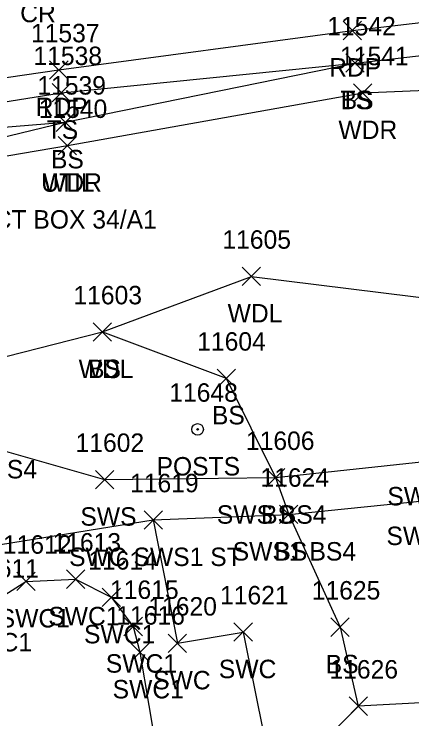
# Model space of a CAD drawing. Extents: x 1439173 to 1457902, y 641926 to 659889.
# Drawn here: x 1448206.1 to 1448249.2, y 648416.4 to 648492.8 of the extents above; entities that cross this region are included whole.
import ezdxf

# ---------------------------------------------------------------- set-up
doc = ezdxf.new("R2010")
doc.units = 0
for name, color, linetype in [('L_A', 7, 'Continuous'), ('L_I', 7, 'Continuous'), ('L_TIC', 7, 'Continuous'), ('LAWA', 7, 'Continuous'), ('LELB', 7, 'Continuous'), ('LPST', 7, 'Continuous'), ('LSOGP', 7, 'Continuous'), ('P_A', 7, 'Continuous'), ('P_I', 7, 'Continuous'), ('P_TIC', 7, 'Continuous'), ('PET', 7, 'Continuous'), ('R_A', 7, 'Continuous'), ('R_I', 7, 'Continuous'), ('R_TIC', 7, 'Continuous'), ('RSW', 7, 'Continuous'), ('U_A', 7, 'Continuous'), ('U_C', 7, 'Continuous'), ('U_I', 7, 'Continuous'), ('UDEFAULT', 7, 'Continuous')]:
    doc.layers.add(name, color=color, linetype=linetype)

msp = doc.modelspace()

# ---------------------------------------------------------------- linework, layer by layer
at = {"layer": 'L_TIC'}
for points in [[(1448242.08, 648486.51), (1448244.08, 648488.51)], [(1448244.08, 648486.51), (1448242.08, 648488.51)], [(1448242.08, 648486.51), (1448244.08, 648488.51)], [(1448244.08, 648486.51), (1448242.08, 648488.51)], [(1448210.224, 648483.295), (1448212.224, 648485.295)], [(1448212.224, 648483.295), (1448210.224, 648485.295)], [(1448242.911, 648483.274), (1448244.911, 648485.274)], [(1448244.911, 648483.274), (1448242.911, 648485.274)], [(1448210.658, 648480.09), (1448212.658, 648482.09)], [(1448212.658, 648480.09), (1448210.658, 648482.09)], [(1448210.658, 648480.09), (1448212.658, 648482.09)], [(1448212.658, 648480.09), (1448210.658, 648482.09)], [(1448210.876, 648477.558), (1448212.876, 648479.558)], [(1448212.876, 648477.558), (1448210.876, 648479.558)], [(1448230.84, 648463.378), (1448232.84, 648465.378)], [(1448232.84, 648463.378), (1448230.84, 648465.378)], [(1448214.683, 648457.346), (1448216.683, 648459.346)], [(1448216.683, 648457.346), (1448214.683, 648459.346)], [(1448214.683, 648457.346), (1448216.683, 648459.346)], [(1448216.683, 648457.346), (1448214.683, 648459.346)], [(1448228.111, 648452.325), (1448230.111, 648454.325)], [(1448230.111, 648452.325), (1448228.111, 648454.325)], [(1448233.45, 648441.555), (1448235.45, 648443.555)], [(1448235.45, 648441.555), (1448233.45, 648443.555)], [(1448234.891, 648437.564), (1448236.891, 648439.564)], [(1448236.891, 648437.564), (1448234.891, 648439.564)], [(1448240.455, 648425.337), (1448242.455, 648427.337)], [(1448242.455, 648425.337), (1448240.455, 648427.337)], [(1448242.431, 648416.767), (1448244.431, 648418.767)], [(1448244.431, 648416.767), (1448242.431, 648418.767)]]:
    msp.add_lwpolyline(points, dxfattribs=at)
at = {"layer": 'LAWA'}
for points in [[(1448190.629, 648474.939), (1448211.876, 648478.558), (1448243.911, 648484.274), (1448288.541, 648486.145)], [(1448190.629, 648474.939), (1448193.523, 648461.509), (1448200.075, 648454.384), (1448215.683, 648458.346), (1448231.84, 648464.378), (1448253.164, 648461.718), (1448267.336, 648469.933), (1448275.53, 648473.684), (1448293.935, 648473.888)]]:
    msp.add_lwpolyline(points, dxfattribs=at)
at = {"layer": 'LELB'}
for points in [[(1448161.639, 648477.369), (1448164.107, 648474.82), (1448189.986, 648475.871), (1448211.658, 648481.09), (1448243.08, 648487.51), (1448287.62, 648492.652)], [(1448177.753, 648458.634), (1448164.248, 648462.163), (1448158.215, 648471.117), (1448159.957, 648476.879), (1448161.26, 648478.072), (1448162.908, 648478.578), (1448188.842, 648480.696), (1448211.224, 648484.295), (1448243.08, 648487.51)], [(1448161.639, 648477.369), (1448163.221, 648477.847), (1448165.264, 648477.433), (1448189.473, 648479.289), (1448211.658, 648481.09)], [(1448215.683, 648458.346), (1448229.111, 648453.325), (1448234.45, 648442.555), (1448235.891, 648438.564), (1448241.455, 648426.337), (1448243.431, 648417.767)]]:
    msp.add_lwpolyline(points, dxfattribs=at)
at = {"layer": 'LPST'}
for radius in [0.625, 0.0833]:
    msp.add_circle((1448226.004, 648447.785), radius, dxfattribs=at)
at = {"layer": 'LSOGP'}
msp.add_lwpolyline([(1448290.018, 648558.428), (1448289.66, 648537.97), (1448284.838, 648528.15), (1448286.192, 648524.275), (1448286.555, 648520.68), (1448286.778, 648517.053), (1448287.996, 648507.166), (1448288.105, 648496.39), (1448287.622, 648492.651), (1448287.885, 648490.172), (1448288.542, 648486.145), (1448293.939, 648473.892), (1448300.762, 648455.778), (1448311.146, 648437.255), (1448262.127, 648422.235), (1448254.967, 648418.391), (1448243.428, 648417.769), (1448234.408, 648408.554)], dxfattribs=at)
at = {"layer": 'P_TIC'}
for points in [[(1448241.785, 648490.042), (1448243.785, 648492.042)], [(1448243.785, 648490.042), (1448241.785, 648492.042)], [(1448209.957, 648485.761), (1448211.957, 648487.761)], [(1448211.957, 648485.761), (1448209.957, 648487.761)]]:
    msp.add_lwpolyline(points, dxfattribs=at)
at = {"layer": 'PET'}
msp.add_lwpolyline([(1447978.583, 648406.375), (1447977.886, 648417.746), (1447980.91, 648428.156), (1447987.092, 648439.013), (1448002.941, 648452.418), (1448017.908, 648457.537), (1448024.587, 648458.978), (1448039.611, 648462.271), (1448066.695, 648466.34), (1448109.139, 648472.059), (1448128.899, 648475.074), (1448159.55, 648479.002), (1448161.594, 648479.66), (1448188.813, 648483.556), (1448210.957, 648486.761), (1448242.785, 648491.042), (1448288.098, 648496.39)], dxfattribs=at)
at = {"layer": 'R_TIC'}
for points in [[(1448233.45, 648441.555), (1448235.45, 648443.555)], [(1448235.45, 648441.555), (1448233.45, 648443.555)], [(1448214.92, 648441.344), (1448216.92, 648443.344)], [(1448216.92, 648441.344), (1448214.92, 648443.344)], [(1448220.193, 648436.967), (1448222.193, 648438.967)], [(1448222.193, 648436.967), (1448220.193, 648438.967)], [(1448220.193, 648436.967), (1448222.193, 648438.967)], [(1448222.193, 648436.967), (1448220.193, 648438.967)], [(1448234.891, 648437.564), (1448236.891, 648439.564)], [(1448236.891, 648437.564), (1448234.891, 648439.564)], [(1448206.392, 648430.303), (1448208.392, 648432.303)], [(1448208.392, 648430.303), (1448206.392, 648432.303)], [(1448211.769, 648430.538), (1448213.769, 648432.538)], [(1448213.769, 648430.538), (1448211.769, 648432.538)], [(1448215.647, 648428.579), (1448217.647, 648430.579)], [(1448217.647, 648428.579), (1448215.647, 648430.579)], [(1448218.011, 648425.405), (1448220.011, 648427.405)], [(1448220.011, 648425.405), (1448218.011, 648427.405)], [(1448229.943, 648424.807), (1448231.943, 648426.807)], [(1448231.943, 648424.807), (1448229.943, 648426.807)], [(1448222.817, 648423.595), (1448224.817, 648425.595)], [(1448224.817, 648423.595), (1448222.817, 648425.595)], [(1448218.748, 648422.612), (1448220.748, 648424.612)], [(1448220.748, 648422.612), (1448218.748, 648424.612)]]:
    msp.add_lwpolyline(points, dxfattribs=at)
at = {"layer": 'RSW'}
for points in [[(1448197.903, 648447.47), (1448215.92, 648442.344), (1448234.45, 648442.555), (1448252.974, 648444.541), (1448270.602, 648445.041)], [(1448221.193, 648437.967), (1448235.891, 648438.564), (1448252.595, 648440.24), (1448271.277, 648440.554)], [(1448199.317, 648405.396), (1448194.062, 648433.607), (1448221.193, 648437.967), (1448223.817, 648424.595), (1448230.943, 648425.807), (1448234.411, 648408.552), (1448226.972, 648406.887)], [(1448203.576, 648405.953), (1448200.768, 648420.081), (1448201.069, 648424.741), (1448203.293, 648428.709), (1448207.392, 648431.303), (1448212.769, 648431.538), (1448216.647, 648429.579), (1448219.011, 648426.405), (1448219.748, 648423.612), (1448222.676, 648406.287)]]:
    msp.add_lwpolyline(points, dxfattribs=at)
at = {"layer": 'UDEFAULT'}
for points in [[(1448210.876, 648477.558), (1448212.876, 648479.558)], [(1448212.876, 648477.558), (1448210.876, 648479.558)]]:
    msp.add_lwpolyline(points, dxfattribs=at)

# ---------------------------------------------------------------- texts
at = {"layer": 'L_A'}
for s, p in [('TS', (1448241.489, 648482.51)), ('BS', (1448241.521, 648482.51)), ('TS', (1448209.634, 648479.295)), ('WDR', (1448241.273, 648479.274)), ('BS', (1448210.099, 648476.09)), ('BS', (1448210.099, 648476.09)), ('WDR', (1448209.239, 648473.558)), ('WDL', (1448229.258, 648459.378)), ('WDL', (1448213.1, 648453.346)), ('BS', (1448214.124, 648453.346)), ('BS', (1448227.552, 648448.325)), ('POSTS', (1448221.547, 648442.785)), ('BS', (1448232.891, 648437.555)), ('BS', (1448234.332, 648433.564)), ('BS', (1448239.896, 648421.337))]:
    msp.add_text(s, height=2, dxfattribs=at).set_placement(p)
at = {"layer": 'L_I'}
for s, p in [('11542', (1448240.056, 648490.51)), ('11542', (1448240.056, 648490.51)), ('11538', (1448208.201, 648487.295)), ('11541', (1448241.454, 648487.274)), ('11539', (1448208.627, 648484.09)), ('11539', (1448208.627, 648484.09)), ('11540', (1448208.766, 648481.558)), ('11605', (1448228.691, 648467.378)), ('11603', (1448212.534, 648461.346)), ('11603', (1448212.534, 648461.346)), ('11604', (1448225.961, 648456.325)), ('11648', (1448222.933, 648450.785)), ('11606', (1448231.246, 648445.555)), ('11624', (1448232.82, 648441.564)), ('11625', (1448238.384, 648429.337)), ('11626', (1448240.305, 648420.767))]:
    msp.add_text(s, height=2, dxfattribs=at).set_placement(p)
at = {"layer": 'P_A'}
for s, p in [('CR', (1448206.761, 648491.936)), ('RDP', (1448240.273, 648486.042)), ('RDP', (1448208.445, 648481.761))]:
    msp.add_text(s, height=2, dxfattribs=at).set_placement(p)
at = {"layer": 'P_I'}
msp.add_text('11537', height=2, dxfattribs=at).set_placement((1448207.933, 648489.761))
at = {"layer": 'R_A'}
for s, p in [('WALLS SWS ST TS4', (1448182.879, 648442.47)), ('SWS TS4', (1448246.58, 648439.541)), ('SWS', (1448213.29, 648437.344)), ('SWS BS4', (1448228.088, 648437.555)), ('SWS1 TS4', (1448246.484, 648435.24)), ('SWS1 BS4', (1448229.812, 648433.564)), ('SWC SWS1 ST', (1448212.067, 648432.967)), ('SWC SWS1 ST', (1448212.067, 648432.967)), ('SWC1', (1448204.432, 648426.303)), ('SWC1', (1448209.808, 648426.538)), ('SWC1', (1448213.686, 648424.579)), ('SWC1', (1448200.332, 648423.709)), ('SWC1', (1448216.051, 648421.405)), ('SWC', (1448228.305, 648420.807)), ('SWC', (1448221.179, 648419.595)), ('SWC1', (1448216.787, 648418.612))]:
    msp.add_text(s, height=2, dxfattribs=at).set_placement(p)
at = {"layer": 'R_I'}
for s, p in [('11602', (1448212.77, 648445.344)), ('11606', (1448231.246, 648445.555)), ('11624', (1448232.82, 648441.564)), ('11619', (1448218.681, 648440.967)), ('11619', (1448218.681, 648440.967)), ('11612', (1448204.888, 648434.303)), ('11613', (1448210.265, 648434.538)), ('11614', (1448214.143, 648432.579)), ('11611', (1448201.356, 648431.709)), ('11615', (1448216.507, 648429.405)), ('11621', (1448228.439, 648428.807)), ('11620', (1448220.66, 648427.595)), ('11616', (1448217.189, 648426.612))]:
    msp.add_text(s, height=2, dxfattribs=at).set_placement(p)
at = {"layer": 'U_A'}
msp.add_text('UTIL', height=2, dxfattribs=at).set_placement((1448209.042, 648473.558))
at = {"layer": 'U_C'}
msp.add_text('TEL JCT BOX 34/A1', height=2, dxfattribs=at).set_placement((1448196.9, 648469.558))
at = {"layer": 'U_I'}
msp.add_text('11540', height=2, dxfattribs=at).set_placement((1448208.766, 648481.558))

doc.saveas('drawing.dxf')
